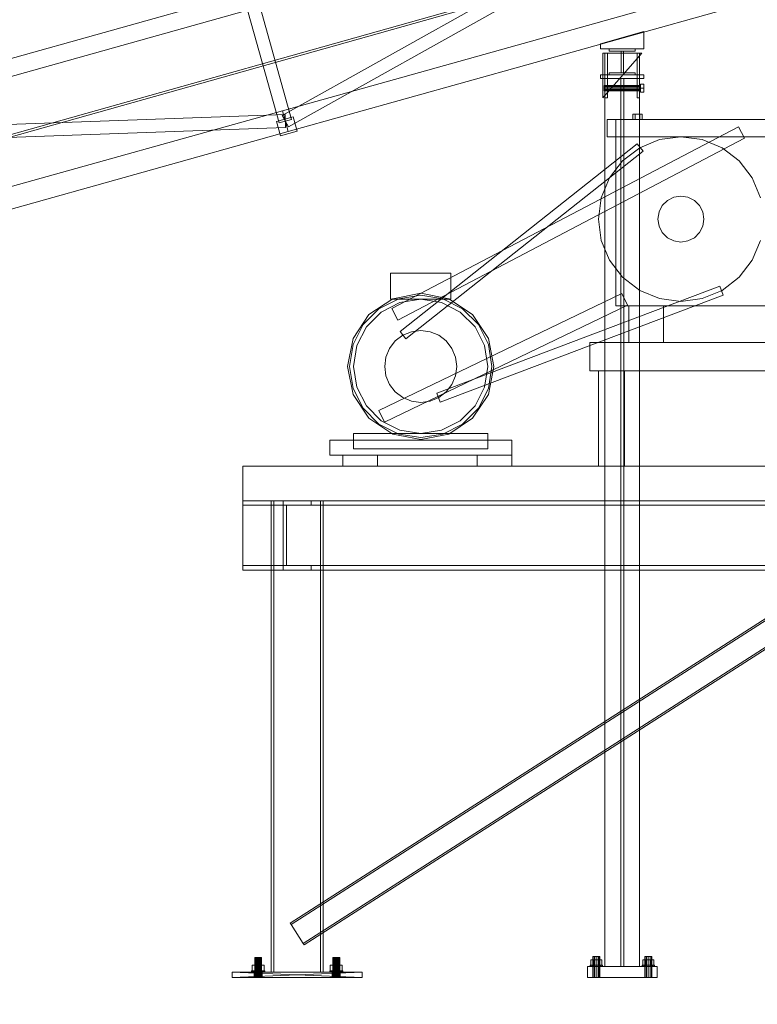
# Model space of a CAD drawing. Header units: millimetres. Extents: x -1970 to 61924, y -58230 to 6847.
# Tile 454 of 656: x 7843 to 9545, y -62 to 2210. Entities that reach past the tile are written whole.
import ezdxf

# ---------------------------------------------------------------- set-up
doc = ezdxf.new("R2010")
doc.units = ezdxf.units.MM
for name, color, linetype, lineweight in [('COTAS_P', 1, 'Continuous', 0), ('lateral_C01', 7, 'Continuous', 0), ('lateral_mezcladora', 7, 'Continuous', 0)]:
    doc.layers.add(name, color=color, linetype=linetype, lineweight=lineweight)
doc.dimstyles.new('R19_100', dxfattribs={"dimtxt": 250, "dimasz": 150, "dimexe": 150, "dimexo": 80, "dimgap": 100, "dimtad": 1, "dimtih": 1, "dimtoh": 1, "dimdsep": 46, "dimcen": 0.09, "dimadec": 0, "dimazin": 0, "dimtfac": 1, "dimtdec": 4, "dimtofl": 0, "dimtmove": 0, "dimatfit": 3, "dimfxl": 1, "dimtolj": 1, "dimtzin": 0, "dimarcsym": 0})

# ---------------------------------------------------------------- blocks, each defined once
blk = doc.blocks.new('DIM_R26_1')
at = {"layer": 'COTAS_P'}
for p, q in [((807.3, 1106.7), (9950.7, 3666.7)), ((9950.7, 3666.7), (9794.1, 3669.6)), ((9950.7, 3666.7), (9818.4, 3582.9)), ((10193.4, 2800), (9950.7, 3666.7)), ((807.3, 1106.7), (939.7, 1190.4)), ((1050, 240), (807.3, 1106.7)), ((807.3, 1106.7), (963.9, 1103.8))]:
    blk.add_line(p, q, dxfattribs=at)
blk.add_text('9495 P', height=250, rotation=15.6414, dxfattribs=at).set_placement((5352.1, 2483))
blk = doc.blocks.new('DIM_R26_28')
at = {"layer": 'COTAS_P'}
for p, q in [((-850, 0), (-850, -2500)), ((61924.1, 0), (61924.1, -2500)), ((-850, -2500), (-700, -2455)), ((61924.1, -2500), (61774.1, -2455)), ((-850, -2500), (61924.1, -2500)), ((-850, -2500), (-700, -2545)), ((61924.1, -2500), (61774.1, -2545))]:
    blk.add_line(p, q, dxfattribs=at)
blk.add_text('62774.13 P', height=250, dxfattribs=at).set_placement((30537.1, -2400))

msp = doc.modelspace()

# ---------------------------------------------------------------- linework, layer by layer
at = {"layer": 'lateral_C01'}
for p, q in [((1103.221, 51.156), (10242.208, 2626.749)), ((1104.577, 46.344), (10243.564, 2621.936)), ((8448.858, 1989.204), (9526.231, 2592.004)), ((8463.506, 1963.024), (9540.879, 2565.823)), ((8449.442, 2000.188), (9605.003, 2323.727)), ((7217.04, 1951.095), (8372.601, 2274.634)), ((8462.923, 1952.04), (9618.484, 2275.578)), ((8441.738, 1972.07), (8363.549, 2251.33)), ((8392.438, 2259.419), (8470.627, 1980.158)), ((7227.824, 1912.577), (8383.386, 2236.115)), ((9183.027, 2154.696), (9283.027, 2182.694)), ((9283.027, 2142.696), (9283.027, 2182.694)), ((9183.027, 2154.696), (9183.027, 2142.696)), ((9183.027, 2142.696), (9283.027, 2142.696)), ((9203.297, 2137.696), (9203.297, 2142.696)), ((9203.297, 2142.696), (9263.297, 2142.696)), ((9263.297, 2137.696), (9203.297, 2137.696)), ((9230.797, 2087.696), (9230.797, 2137.696)), ((9230.797, 2137.696), (9235.797, 2137.696)), ((9235.797, 2137.696), (9235.797, 2087.696)), ((9263.297, 2142.696), (9263.297, 2137.696)), ((9188.297, 2029.696), (9278.297, 2132.696)), ((9278.297, 2132.696), (9188.297, 2132.696)), ((9188.297, 2132.696), (9188.297, 2029.696)), ((9193.297, 2029.696), (9193.297, 2132.696)), ((9193.297, 2132.696), (9199.297, 2132.696)), ((9199.297, 2029.696), (9199.297, 2132.696)), ((9267.297, 2029.696), (9267.297, 2132.696)), ((9267.297, 2132.696), (9273.297, 2132.696)), ((9273.297, 2029.696), (9273.297, 2132.696)), ((9183.297, 2082.696), (9283.297, 2082.696)), ((9183.297, 2082.696), (9183.297, 2074.696)), ((9183.297, 2074.696), (9283.297, 2074.696)), ((9193.297, 2074.696), (9273.297, 2074.696)), ((9193.297, 2074.696), (9193.297, 25)), ((9203.297, 2082.696), (9203.297, 2087.696)), ((9203.297, 2087.696), (9263.297, 2087.696)), ((9263.297, 2082.696), (9203.297, 2082.696)), ((9229.797, 2074.696), (9236.797, 2074.696)), ((9229.797, 2074.696), (9229.797, 25)), ((9235.797, 2087.696), (9230.797, 2087.696)), ((9236.797, 25), (9236.797, 2074.696)), ((9263.297, 2087.696), (9263.297, 2082.696)), ((9273.297, 25), (9273.297, 2074.696)), ((9283.297, 2074.696), (9283.297, 2082.696)), ((9191.297, 2057.738), (9191.297, 2058.596)), ((9191.297, 2058.596), (9275.297, 2058.596)), ((9191.297, 2055.396), (9191.297, 2057.738)), ((9191.297, 2057.738), (9275.297, 2057.738)), ((9191.297, 2052.196), (9191.297, 2055.396)), ((9191.297, 2055.396), (9275.297, 2055.396)), ((9191.297, 2048.996), (9191.297, 2052.196)), ((9275.297, 2052.196), (9191.297, 2052.196)), ((9191.297, 2048.996), (9191.297, 2046.653)), ((9191.297, 2048.996), (9275.297, 2048.996)), ((9191.297, 2046.653), (9191.297, 2045.796)), ((9191.297, 2046.653), (9275.297, 2046.653)), ((9191.297, 2045.796), (9275.297, 2045.796)), ((9275.297, 2052.196), (9275.297, 2061.203)), ((9275.297, 2061.203), (9283.297, 2061.203)), ((9275.297, 2057.738), (9275.297, 2058.596)), ((9275.297, 2055.396), (9275.297, 2057.738)), ((9275.297, 2052.196), (9275.297, 2055.396)), ((9275.297, 2052.196), (9275.297, 2048.996)), ((9275.297, 2043.189), (9275.297, 2052.196)), ((9283.297, 2052.196), (9275.297, 2052.196)), ((9275.297, 2048.996), (9275.297, 2046.653)), ((9275.297, 2046.653), (9275.297, 2045.796)), ((9283.297, 2052.196), (9283.297, 2061.203)), ((9283.297, 2052.196), (9283.297, 2043.189)), ((9199.297, 2029.696), (9193.297, 2029.696)), ((9273.297, 2029.696), (9267.297, 2029.696)), ((9275.297, 2043.189), (9283.297, 2043.189)), ((7293.88, 1676.649), (8449.442, 2000.188)), ((8449.442, 2000.188), (8462.923, 1952.04)), ((7221.894, 1946.826), (8455.644, 1991.104)), ((8435.575, 1975.536), (8474.093, 1986.321)), ((8470.627, 1980.158), (8441.738, 1972.07)), ((8448.858, 1989.204), (8463.506, 1963.024)), ((8455.644, 1991.104), (8456.72, 1961.124)), ((8483.53, 1952.617), (8474.093, 1986.321)), ((7222.97, 1916.846), (8456.72, 1961.124)), ((8435.575, 1975.536), (8445.011, 1941.832)), ((7307.361, 1628.501), (8462.923, 1952.04)), ((8445.011, 1941.832), (8483.53, 1952.617)), ((9166.369, 48), (9165.297, 48)), ((9165.297, 0), (9165.297, 48)), ((9169.297, 48), (9166.369, 48)), ((9166.369, 0), (9166.369, 48)), ((9173.297, 48), (9169.297, 48)), ((9169.297, 0), (9169.297, 48)), ((9177.297, 48), (9173.297, 48)), ((9173.297, 0), (9173.297, 48)), ((9180.225, 48), (9177.297, 48)), ((9177.297, 0), (9177.297, 48)), ((9181.297, 48), (9180.225, 48)), ((9180.225, 0), (9180.225, 48)), ((9181.297, 48), (9181.297, 0)), ((9286.369, 48), (9285.297, 48)), ((9285.297, 0), (9285.297, 48)), ((9289.297, 48), (9286.369, 48)), ((9286.369, 0), (9286.369, 48)), ((9293.297, 48), (9289.297, 48)), ((9289.297, 0), (9289.297, 48)), ((9297.297, 48), (9293.297, 48)), ((9293.297, 0), (9293.297, 48)), ((9300.225, 48), (9297.297, 48)), ((9297.297, 0), (9297.297, 48)), ((9301.297, 48), (9300.225, 48)), ((9300.225, 0), (9300.225, 48)), ((9301.297, 48), (9301.297, 0)), ((9153.297, 25), (9313.297, 25)), ((9153.297, 25), (9153.297, 0)), ((9160.363, 28), (9159.297, 28)), ((9159.297, 25), (9159.297, 28)), ((9160.363, 25), (9159.297, 25)), ((9163.397, 28), (9160.363, 28)), ((9160.363, 25), (9160.363, 28)), ((9163.397, 25), (9160.363, 25)), ((9166.897, 40.8), (9160.497, 40.8)), ((9160.497, 28), (9160.497, 40.8)), ((9166.897, 28), (9160.497, 28)), ((9167.939, 28), (9163.397, 28)), ((9163.397, 25), (9163.397, 28)), ((9167.939, 25), (9163.397, 25)), ((9179.697, 40.8), (9166.897, 40.8)), ((9166.897, 28), (9166.897, 40.8)), ((9179.697, 28), (9166.897, 28)), ((9173.297, 28), (9167.939, 28)), ((9167.939, 25), (9167.939, 28)), ((9173.297, 25), (9167.939, 25)), ((9178.655, 28), (9173.297, 28)), ((9173.297, 25), (9173.297, 28)), ((9178.655, 25), (9173.297, 25)), ((9183.196, 28), (9178.655, 28)), ((9178.655, 25), (9178.655, 28)), ((9183.196, 25), (9178.655, 25)), ((9186.097, 40.8), (9179.697, 40.8)), ((9179.697, 28), (9179.697, 40.8)), ((9179.697, 28), (9186.097, 28)), ((9186.231, 28), (9183.196, 28)), ((9183.196, 25), (9183.196, 28)), ((9186.231, 25), (9183.196, 25)), ((9186.097, 40.8), (9186.097, 28)), ((9187.297, 28), (9186.231, 28)), ((9186.231, 25), (9186.231, 28)), ((9186.231, 25), (9187.297, 25)), ((9187.297, 28), (9187.297, 25)), ((9193.297, 25), (9273.297, 25)), ((9229.797, 25), (9236.797, 25)), ((9280.363, 28), (9279.297, 28)), ((9279.297, 25), (9279.297, 28)), ((9280.363, 25), (9279.297, 25)), ((9283.397, 28), (9280.363, 28)), ((9280.363, 25), (9280.363, 28)), ((9283.397, 25), (9280.363, 25)), ((9286.897, 40.8), (9280.497, 40.8)), ((9280.497, 28), (9280.497, 40.8)), ((9286.897, 28), (9280.497, 28)), ((9287.939, 28), (9283.397, 28)), ((9283.397, 25), (9283.397, 28)), ((9287.939, 25), (9283.397, 25)), ((9299.697, 40.8), (9286.897, 40.8)), ((9286.897, 28), (9286.897, 40.8)), ((9299.697, 28), (9286.897, 28)), ((9293.297, 28), (9287.939, 28)), ((9287.939, 25), (9287.939, 28)), ((9293.297, 25), (9287.939, 25)), ((9298.655, 28), (9293.297, 28)), ((9293.297, 25), (9293.297, 28)), ((9298.655, 25), (9293.297, 25)), ((9303.196, 28), (9298.655, 28)), ((9298.655, 25), (9298.655, 28)), ((9303.196, 25), (9298.655, 25)), ((9306.097, 40.8), (9299.697, 40.8)), ((9299.697, 28), (9299.697, 40.8)), ((9299.697, 28), (9306.097, 28)), ((9306.231, 28), (9303.196, 28)), ((9303.196, 25), (9303.196, 28)), ((9306.231, 25), (9303.196, 25)), ((9306.097, 40.8), (9306.097, 28)), ((9307.297, 28), (9306.231, 28)), ((9306.231, 25), (9306.231, 28)), ((9306.231, 25), (9307.297, 25)), ((9307.297, 28), (9307.297, 25)), ((9313.297, 0), (9313.297, 25)), ((9153.297, 0), (9313.297, 0)), ((9166.369, 0), (9165.297, 0)), ((9169.297, 0), (9166.369, 0)), ((9173.297, 0), (9169.297, 0)), ((9177.297, 0), (9173.297, 0)), ((9180.225, 0), (9177.297, 0)), ((9180.225, 0), (9181.297, 0)), ((9286.369, 0), (9285.297, 0)), ((9289.297, 0), (9286.369, 0)), ((9293.297, 0), (9289.297, 0)), ((9297.297, 0), (9293.297, 0)), ((9300.225, 0), (9297.297, 0)), ((9300.225, 0), (9301.297, 0))]:
    msp.add_line(p, q, dxfattribs=at)
at = {"layer": 'lateral_mezcladora'}
for p, q in [((9198.381, 1980), (9648.381, 1980)), ((9198.381, 1980), (9198.381, 1940)), ((9218.381, 1980), (9628.381, 1980)), ((9218.381, 1980), (9218.381, 1550)), ((9262.881, 1992), (9257.381, 1992)), ((9257.381, 1980), (9257.381, 1992)), ((9262.881, 1980), (9257.381, 1980)), ((9273.881, 1992), (9262.881, 1992)), ((9262.881, 1980), (9262.881, 1992)), ((9273.881, 1980), (9262.881, 1980)), ((9279.381, 1992), (9273.881, 1992)), ((9273.881, 1980), (9273.881, 1992)), ((9273.881, 1980), (9279.381, 1980)), ((9279.381, 1992), (9279.381, 1980)), ((8701.409, 1543.281), (9501.409, 1963.281)), ((9501.409, 1963.281), (9515.354, 1936.719)), ((8715.354, 1516.719), (9515.354, 1936.719)), ((9198.381, 1940), (9648.381, 1940)), ((9273.381, 1914.545), (9319.206, 1933.526)), ((9319.206, 1933.526), (9368.381, 1940)), ((9368.381, 1940), (9417.557, 1933.526)), ((9417.557, 1933.526), (9463.381, 1914.545)), ((8720.635, 1490.837), (9267.883, 1923.93)), ((9234.031, 1884.35), (9273.381, 1914.545)), ((9267.883, 1923.93), (9281.535, 1906.679)), ((9463.381, 1914.545), (9502.732, 1884.35)), ((8734.288, 1473.586), (9281.535, 1906.679)), ((9203.837, 1845), (9234.031, 1884.35)), ((9502.732, 1884.35), (9532.926, 1845)), ((9184.856, 1799.176), (9203.837, 1845)), ((9532.926, 1845), (9551.907, 1799.176)), ((9178.381, 1750), (9184.856, 1799.176)), ((9337.229, 1792.878), (9352.004, 1800.406)), ((9352.004, 1800.406), (9368.381, 1803)), ((9368.381, 1803), (9384.759, 1800.406)), ((9384.759, 1800.406), (9399.534, 1792.878)), ((9317.975, 1766.378), (9325.504, 1781.153)), ((9325.504, 1781.153), (9337.229, 1792.878)), ((9399.534, 1792.878), (9411.259, 1781.153)), ((9411.259, 1781.153), (9418.787, 1766.378)), ((9184.856, 1700.824), (9178.381, 1750)), ((9315.381, 1750), (9317.975, 1766.378)), ((9317.975, 1733.622), (9315.381, 1750)), ((9418.787, 1766.378), (9421.381, 1750)), ((9421.381, 1750), (9418.787, 1733.622)), ((9325.504, 1718.847), (9317.975, 1733.622)), ((9418.787, 1733.622), (9411.259, 1718.847)), ((9337.229, 1707.122), (9325.504, 1718.847)), ((9352.004, 1699.594), (9337.229, 1707.122)), ((9399.534, 1707.122), (9384.759, 1699.594)), ((9411.259, 1718.847), (9399.534, 1707.122)), ((9203.837, 1655), (9184.856, 1700.824)), ((9368.381, 1697), (9352.004, 1699.594)), ((9384.759, 1699.594), (9368.381, 1697)), ((9551.907, 1700.824), (9532.926, 1655)), ((9234.031, 1615.65), (9203.837, 1655)), ((9532.926, 1655), (9502.732, 1615.65)), ((8698.631, 1625), (8838.131, 1625)), ((8698.631, 1625), (8698.631, 1565)), ((8838.131, 1565), (8838.131, 1625)), ((9273.381, 1585.455), (9234.031, 1615.65)), ((9502.732, 1615.65), (9463.381, 1585.455)), ((9458.162, 1594.984), (8805.41, 1348.077)), ((9458.162, 1594.984), (9465.946, 1574.407)), ((8671.867, 1308.512), (9231.867, 1578.512)), ((8703.727, 1566.089), (8768.381, 1578.95)), ((8717.61, 1566.259), (8768.381, 1574.3)), ((8768.381, 1578.95), (8833.036, 1566.089)), ((8768.381, 1574.3), (8819.153, 1566.259)), ((9465.946, 1574.407), (8813.193, 1327.5)), ((9231.867, 1578.512), (9244.896, 1551.488)), ((9319.206, 1566.474), (9273.381, 1585.455)), ((9463.381, 1585.455), (9417.557, 1566.474)), ((8648.916, 1529.466), (8703.727, 1566.089)), ((8671.808, 1542.921), (8717.61, 1566.259)), ((8677.275, 1535.398), (8720.484, 1557.414)), ((8684.896, 1281.488), (9244.896, 1551.488)), ((8698.631, 1565), (8838.131, 1565)), ((8720.484, 1557.414), (8768.381, 1565)), ((8768.381, 1565), (8816.279, 1557.414)), ((8816.279, 1557.414), (8859.488, 1535.398)), ((8819.153, 1566.259), (8864.955, 1542.921)), ((8833.036, 1566.089), (8887.847, 1529.466)), ((9218.381, 1550), (9628.381, 1550)), ((9248.381, 1550), (9328.381, 1550)), ((9248.381, 1550), (9248.381, 1465)), ((9368.381, 1560), (9319.206, 1566.474)), ((9328.381, 1465), (9328.381, 1550)), ((9417.557, 1566.474), (9368.381, 1560)), ((8612.292, 1474.654), (8648.916, 1529.466)), ((8635.46, 1506.573), (8671.808, 1542.921)), ((8642.984, 1501.107), (8677.275, 1535.398)), ((8701.409, 1543.281), (8715.354, 1516.719)), ((8859.488, 1535.398), (8893.779, 1501.107)), ((8864.955, 1542.921), (8901.303, 1506.573)), ((8887.847, 1529.466), (8924.471, 1474.654)), ((8612.123, 1460.771), (8635.46, 1506.573)), ((8620.968, 1457.898), (8642.984, 1501.107)), ((8893.779, 1501.107), (8915.795, 1457.898)), ((8901.303, 1506.573), (8924.64, 1460.771)), ((8709.692, 1468.69), (8726.881, 1481.88)), ((8720.635, 1490.837), (8734.288, 1473.586)), ((8726.881, 1481.88), (8746.9, 1490.172)), ((8746.9, 1490.172), (8768.381, 1493)), ((8768.381, 1493), (8789.863, 1490.172)), ((8789.863, 1490.172), (8809.881, 1481.88)), ((8809.881, 1481.88), (8827.071, 1468.69)), ((8599.431, 1410), (8612.292, 1474.654)), ((8604.081, 1410), (8612.123, 1460.771)), ((8613.381, 1410), (8620.968, 1457.898)), ((8696.501, 1451.5), (8709.692, 1468.69)), ((8827.071, 1468.69), (8840.262, 1451.5)), ((8915.795, 1457.898), (8923.381, 1410)), ((8924.471, 1474.654), (8937.331, 1410)), ((8924.64, 1460.771), (8932.681, 1410)), ((9158.381, 1465), (9668.381, 1465)), ((9158.381, 1465), (9158.381, 1400)), ((9248.381, 1465), (9328.381, 1465)), ((8688.21, 1431.482), (8696.501, 1451.5)), ((8840.262, 1451.5), (8848.553, 1431.482)), ((8612.292, 1345.346), (8599.431, 1410)), ((8612.123, 1359.229), (8604.081, 1410)), ((8620.968, 1362.102), (8613.381, 1410)), ((8685.381, 1410), (8688.21, 1431.482)), ((8688.21, 1388.518), (8685.381, 1410)), ((8848.553, 1431.482), (8851.381, 1410)), ((8851.381, 1410), (8848.553, 1388.518)), ((8923.381, 1410), (8915.795, 1362.102)), ((8937.331, 1410), (8924.471, 1345.346)), ((8932.681, 1410), (8924.64, 1359.229)), ((8696.501, 1368.5), (8688.21, 1388.518)), ((8848.553, 1388.518), (8840.262, 1368.5)), ((9158.381, 1400), (9668.381, 1400)), ((9178.381, 1400), (9238.381, 1400)), ((9178.381, 1400), (9178.381, 1180)), ((9238.381, 1180), (9238.381, 1400)), ((8709.692, 1351.31), (8696.501, 1368.5)), ((8840.262, 1368.5), (8827.071, 1351.31)), ((8635.46, 1313.427), (8612.123, 1359.229)), ((8648.916, 1290.534), (8612.292, 1345.346)), ((8642.984, 1318.893), (8620.968, 1362.102)), ((8726.881, 1338.12), (8709.692, 1351.31)), ((8805.41, 1348.077), (8813.193, 1327.5)), ((8827.071, 1351.31), (8809.881, 1338.12)), ((8924.471, 1345.346), (8887.847, 1290.534)), ((8915.795, 1362.102), (8893.779, 1318.893)), ((8924.64, 1359.229), (8901.303, 1313.427)), ((8677.275, 1284.602), (8642.984, 1318.893)), ((8746.9, 1329.828), (8726.881, 1338.12)), ((8768.381, 1327), (8746.9, 1329.828)), ((8789.863, 1329.828), (8768.381, 1327)), ((8809.881, 1338.12), (8789.863, 1329.828)), ((8893.779, 1318.893), (8859.488, 1284.602)), ((8671.808, 1277.079), (8635.46, 1313.427)), ((8671.867, 1308.512), (8684.896, 1281.488)), ((8901.303, 1313.427), (8864.955, 1277.079)), ((8703.727, 1253.911), (8648.916, 1290.534)), ((8717.61, 1253.741), (8671.808, 1277.079)), ((8720.484, 1262.586), (8677.275, 1284.602)), ((8859.488, 1284.602), (8816.279, 1262.586)), ((8864.955, 1277.079), (8819.153, 1253.741)), ((8887.847, 1290.534), (8833.036, 1253.911)), ((8613.381, 1255), (8923.381, 1255)), ((8613.381, 1255), (8613.381, 1220)), ((8768.381, 1241.05), (8703.727, 1253.911)), ((8768.381, 1245.7), (8717.61, 1253.741)), ((8768.381, 1255), (8720.484, 1262.586)), ((8816.279, 1262.586), (8768.381, 1255)), ((8833.036, 1253.911), (8768.381, 1241.05)), ((8819.153, 1253.741), (8768.381, 1245.7)), ((8923.381, 1220), (8923.381, 1255)), ((8558.381, 1240), (8978.381, 1240)), ((8558.381, 1240), (8558.381, 1205)), ((8978.381, 1205), (8978.381, 1240)), ((8558.381, 1205), (8978.381, 1205)), ((8588.381, 1205), (8668.381, 1205)), ((8588.381, 1205), (8588.381, 1180)), ((8613.381, 1220), (8923.381, 1220)), ((8668.381, 1180), (8668.381, 1205)), ((8898.381, 1205), (8978.381, 1205)), ((8898.381, 1205), (8898.381, 1180)), ((8978.381, 1180), (8978.381, 1205)), ((8358.381, 1180), (9808.381, 1180)), ((8358.381, 1180), (8358.381, 1100)), ((8588.381, 1180), (8668.381, 1180)), ((8898.381, 1180), (8978.381, 1180)), ((9178.381, 1180), (9238.381, 1180)), ((8358.381, 1100), (9808.381, 1100)), ((8358.381, 1100), (8358.381, 1089.5)), ((8423.381, 1100), (8543.381, 1100)), ((8423.381, 1100), (8423.381, 12)), ((8423.381, 1100), (8429.381, 1100)), ((8429.381, 12), (8429.381, 1100)), ((8450.881, 1100), (8515.881, 1100)), ((8450.881, 1089.5), (8450.881, 1100)), ((8515.881, 1089.5), (8515.881, 1100)), ((8537.381, 1100), (8543.381, 1100)), ((8537.381, 1100), (8537.381, 12)), ((8543.381, 12), (8543.381, 1100)), ((8358.381, 1089.5), (9808.381, 1089.5)), ((8358.381, 1089.5), (8358.381, 950.5)), ((8450.881, 1089.5), (8515.881, 1089.5)), ((8450.881, 1089.5), (8458.381, 1089.5)), ((8450.881, 950.5), (8450.881, 1089.5)), ((8458.381, 950.5), (8458.381, 1089.5)), ((8467.183, 125.251), (9792.183, 975.251)), ((8469.343, 121.884), (9794.343, 971.884)), ((8358.381, 950.5), (9808.381, 950.5)), ((8358.381, 950.5), (8358.381, 940)), ((8358.381, 940), (9808.381, 940)), ((8450.881, 950.5), (8515.881, 950.5)), ((8450.881, 940), (8450.881, 950.5)), ((8450.881, 950.5), (8458.381, 950.5)), ((8450.881, 940), (8515.881, 940)), ((8515.881, 940), (8515.881, 950.5)), ((8497.42, 78.116), (9822.42, 928.116)), ((8499.58, 74.749), (9824.58, 924.749)), ((8467.183, 125.251), (8469.343, 121.884)), ((8469.343, 121.884), (8497.42, 78.116)), ((8497.42, 78.116), (8499.58, 74.749)), ((8385.654, 46), (8385.381, 46)), ((8385.381, 0), (8385.381, 46)), ((8386.453, 46), (8385.654, 46)), ((8385.654, 0), (8385.654, 46)), ((8387.725, 46), (8386.453, 46)), ((8386.453, 0), (8386.453, 46)), ((8389.381, 46), (8387.725, 46)), ((8387.725, 0), (8387.725, 46)), ((8391.311, 46), (8389.381, 46)), ((8389.381, 0), (8389.381, 46)), ((8393.381, 46), (8391.311, 46)), ((8391.311, 0), (8391.311, 46)), ((8395.452, 46), (8393.381, 46)), ((8393.381, 0), (8393.381, 46)), ((8397.381, 46), (8395.452, 46)), ((8395.452, 0), (8395.452, 46)), ((8399.038, 46), (8397.381, 46)), ((8397.381, 0), (8397.381, 46)), ((8400.31, 46), (8399.038, 46)), ((8399.038, 0), (8399.038, 46)), ((8401.109, 46), (8400.31, 46)), ((8400.31, 0), (8400.31, 46)), ((8401.381, 46), (8401.109, 46)), ((8401.109, 0), (8401.109, 46)), ((8401.381, 46), (8401.381, 0)), ((8565.654, 46), (8565.381, 46)), ((8565.381, 0), (8565.381, 46)), ((8566.453, 46), (8565.654, 46)), ((8565.654, 0), (8565.654, 46)), ((8567.725, 46), (8566.453, 46)), ((8566.453, 0), (8566.453, 46)), ((8569.381, 46), (8567.725, 46)), ((8567.725, 0), (8567.725, 46)), ((8571.311, 46), (8569.381, 46)), ((8569.381, 0), (8569.381, 46)), ((8573.381, 46), (8571.311, 46)), ((8571.311, 0), (8571.311, 46)), ((8575.452, 46), (8573.381, 46)), ((8573.381, 0), (8573.381, 46)), ((8577.381, 46), (8575.452, 46)), ((8575.452, 0), (8575.452, 46)), ((8579.038, 46), (8577.381, 46)), ((8577.381, 0), (8577.381, 46)), ((8580.31, 46), (8579.038, 46)), ((8579.038, 0), (8579.038, 46)), ((8581.109, 46), (8580.31, 46)), ((8580.31, 0), (8580.31, 46)), ((8581.381, 46), (8581.109, 46)), ((8581.109, 0), (8581.109, 46)), ((8581.381, 46), (8581.381, 0)), ((8379.531, 15), (8379.531, 28)), ((8379.531, 28), (8386.456, 28)), ((8379.531, 28), (8385.381, 28)), ((8389.381, 28), (8385.381, 28)), ((8385.381, 28), (8385.381, 15)), ((8386.456, 15), (8386.456, 28)), ((8386.456, 28), (8400.306, 28)), ((8386.456, 28), (8389.381, 28)), ((8397.381, 28), (8389.381, 28)), ((8389.381, 28), (8389.381, 15)), ((8401.381, 28), (8397.381, 28)), ((8397.381, 28), (8397.381, 15)), ((8400.306, 28), (8397.381, 28)), ((8400.306, 15), (8400.306, 28)), ((8400.306, 28), (8407.231, 28)), ((8401.381, 15), (8401.381, 28)), ((8401.381, 28), (8407.231, 28)), ((8407.231, 28), (8407.231, 15)), ((8559.531, 15), (8559.531, 28)), ((8559.531, 28), (8566.456, 28)), ((8559.531, 28), (8565.381, 28)), ((8569.381, 28), (8565.381, 28)), ((8565.381, 28), (8565.381, 15)), ((8566.456, 15), (8566.456, 28)), ((8566.456, 28), (8580.306, 28)), ((8566.456, 28), (8569.381, 28)), ((8577.381, 28), (8569.381, 28)), ((8569.381, 28), (8569.381, 15)), ((8581.381, 28), (8577.381, 28)), ((8577.381, 28), (8577.381, 15)), ((8580.306, 28), (8577.381, 28)), ((8580.306, 15), (8580.306, 28)), ((8580.306, 28), (8587.231, 28)), ((8581.381, 15), (8581.381, 28)), ((8581.381, 28), (8587.231, 28)), ((8587.231, 28), (8587.231, 15)), ((8384.381, 12), (8333.381, 12)), ((8333.381, 12), (8384.554, 12)), ((8333.381, 12), (8385.067, 12)), ((8333.381, 12), (8385.898, 12)), ((8333.381, 12), (8387.018, 12)), ((8333.381, 12), (8388.381, 12)), ((8333.381, 12), (8389.937, 12)), ((8333.381, 12), (8391.626, 12)), ((8333.381, 12), (8393.381, 12)), ((8333.381, 12), (8395.137, 12)), ((8633.381, 12), (8333.381, 12)), ((8333.381, 12), (8396.826, 12)), ((8333.381, 12), (8398.382, 12)), ((8333.381, 12), (8399.745, 12)), ((8633.381, 0), (8333.381, 12)), ((8333.381, 12), (8333.381, 0)), ((8333.381, 0), (8633.381, 12)), ((8333.381, 0), (8384.381, 0)), ((8384.554, 0), (8333.381, 0)), ((8385.067, 0), (8333.381, 0)), ((8385.898, 0), (8333.381, 0)), ((8387.018, 0), (8333.381, 0)), ((8388.381, 0), (8333.381, 0)), ((8389.937, 0), (8333.381, 0)), ((8391.626, 0), (8333.381, 0)), ((8393.381, 0), (8333.381, 0)), ((8395.137, 0), (8333.381, 0)), ((8333.381, 0), (8633.381, 0)), ((8396.826, 0), (8333.381, 0)), ((8398.382, 0), (8333.381, 0)), ((8399.745, 0), (8333.381, 0)), ((8378.381, 12), (8378.381, 15)), ((8378.381, 15), (8378.893, 15)), ((8378.381, 15), (8384.381, 15)), ((8378.893, 12), (8378.381, 12)), ((8384.381, 12), (8378.381, 12)), ((8378.893, 12), (8378.893, 15)), ((8378.893, 15), (8380.391, 15)), ((8378.893, 15), (8384.688, 15)), ((8380.391, 12), (8378.893, 12)), ((8384.688, 12), (8378.893, 12)), ((8386.456, 15), (8379.531, 15)), ((8385.381, 15), (8379.531, 15)), ((8380.391, 12), (8380.391, 15)), ((8380.391, 15), (8382.775, 15)), ((8380.391, 15), (8385.587, 15)), ((8382.775, 12), (8380.391, 12)), ((8385.587, 12), (8380.391, 12)), ((8382.775, 12), (8382.775, 15)), ((8382.775, 15), (8385.881, 15)), ((8382.775, 15), (8387.018, 15)), ((8385.881, 12), (8382.775, 12)), ((8387.018, 12), (8382.775, 12)), ((8384.688, 15), (8384.381, 15)), ((8384.381, 15), (8384.381, 12)), ((8384.554, 12), (8384.381, 12)), ((8384.381, 0), (8384.554, 12)), ((8384.381, 0), (8384.381, 12)), ((8384.554, 0), (8384.381, 12)), ((8384.381, 12), (8384.688, 12)), ((8384.381, 0), (8384.554, 0)), ((8385.067, 12), (8384.554, 12)), ((8384.554, 0), (8385.067, 12)), ((8384.554, 0), (8384.554, 12)), ((8385.067, 0), (8384.554, 12)), ((8384.554, 0), (8385.067, 0)), ((8385.587, 15), (8384.688, 15)), ((8384.688, 15), (8384.688, 12)), ((8384.688, 12), (8385.587, 12)), ((8385.898, 12), (8385.067, 12)), ((8385.067, 0), (8385.898, 12)), ((8385.067, 0), (8385.067, 12)), ((8385.898, 0), (8385.067, 12)), ((8385.067, 0), (8385.898, 0)), ((8385.381, 15), (8389.381, 15)), ((8385.654, 0), (8385.381, 0)), ((8387.018, 15), (8385.587, 15)), ((8385.587, 15), (8385.587, 12)), ((8385.587, 12), (8387.018, 12)), ((8386.453, 0), (8385.654, 0)), ((8385.881, 12), (8385.881, 15)), ((8385.881, 15), (8389.499, 15)), ((8385.881, 15), (8388.881, 15)), ((8389.499, 12), (8385.881, 12)), ((8388.881, 12), (8385.881, 12)), ((8387.018, 12), (8385.898, 12)), ((8385.898, 12), (8399.745, 12)), ((8385.898, 0), (8387.018, 12)), ((8385.898, 0), (8385.898, 12)), ((8387.018, 0), (8385.898, 12)), ((8385.898, 0), (8387.018, 0)), ((8399.745, 0), (8385.898, 0)), ((8387.725, 0), (8386.453, 0)), ((8400.306, 15), (8386.456, 15)), ((8389.381, 15), (8386.456, 15)), ((8388.881, 15), (8387.018, 15)), ((8387.018, 15), (8387.018, 12)), ((8388.381, 12), (8387.018, 12)), ((8387.018, 12), (8399.745, 12)), ((8387.018, 12), (8573.381, 12)), ((8387.018, 12), (8575.137, 12)), ((8387.018, 12), (8576.826, 12)), ((8387.018, 12), (8578.382, 12)), ((8387.018, 12), (8579.745, 12)), ((8387.018, 0), (8388.381, 12)), ((8387.018, 0), (8387.018, 12)), ((8388.381, 0), (8387.018, 12)), ((8387.018, 12), (8388.881, 12)), ((8387.018, 0), (8388.381, 0)), ((8399.745, 0), (8387.018, 0)), ((8573.381, 0), (8387.018, 0)), ((8575.137, 0), (8387.018, 0)), ((8576.826, 0), (8387.018, 0)), ((8578.382, 0), (8387.018, 0)), ((8579.745, 0), (8387.018, 0)), ((8389.381, 0), (8387.725, 0)), ((8389.937, 12), (8388.381, 12)), ((8388.381, 12), (8579.745, 12)), ((8388.381, 0), (8389.937, 12)), ((8388.381, 0), (8388.381, 12)), ((8389.937, 0), (8388.381, 12)), ((8388.381, 0), (8389.937, 0)), ((8579.745, 0), (8388.381, 0)), ((8391.052, 15), (8388.881, 15)), ((8388.881, 15), (8388.881, 12)), ((8388.881, 12), (8391.052, 12)), ((8389.381, 15), (8397.381, 15)), ((8391.311, 0), (8389.381, 0)), ((8389.499, 12), (8389.499, 15)), ((8389.499, 15), (8393.381, 15)), ((8389.499, 15), (8391.052, 15)), ((8393.381, 12), (8389.499, 12)), ((8391.052, 12), (8389.499, 12)), ((8391.626, 12), (8389.937, 12)), ((8389.937, 12), (8579.745, 12)), ((8389.937, 0), (8391.626, 12)), ((8389.937, 0), (8389.937, 12)), ((8391.626, 0), (8389.937, 12)), ((8389.937, 0), (8391.626, 0)), ((8579.745, 0), (8389.937, 0)), ((8393.381, 15), (8391.052, 15)), ((8391.052, 15), (8391.052, 12)), ((8391.052, 12), (8393.381, 12)), ((8393.381, 0), (8391.311, 0)), ((8393.381, 12), (8391.626, 12)), ((8391.626, 12), (8633.381, 12)), ((8391.626, 12), (8579.745, 12)), ((8391.626, 0), (8393.381, 12)), ((8391.626, 0), (8391.626, 12)), ((8393.381, 0), (8391.626, 12)), ((8391.626, 0), (8393.381, 0)), ((8633.381, 0), (8391.626, 0)), ((8579.745, 0), (8391.626, 0)), ((8393.381, 12), (8393.381, 15)), ((8393.381, 15), (8397.264, 15)), ((8395.711, 15), (8393.381, 15)), ((8393.381, 12), (8395.137, 12)), ((8564.381, 12), (8393.381, 12)), ((8564.554, 12), (8393.381, 12)), ((8565.067, 12), (8393.381, 12)), ((8393.381, 12), (8633.381, 12)), ((8565.898, 12), (8393.381, 12)), ((8567.018, 12), (8393.381, 12)), ((8568.381, 12), (8393.381, 12)), ((8569.937, 12), (8393.381, 12)), ((8571.626, 12), (8393.381, 12)), ((8573.381, 12), (8393.381, 12)), ((8393.381, 12), (8579.745, 12)), ((8393.381, 0), (8395.137, 12)), ((8393.381, 0), (8393.381, 12)), ((8395.137, 0), (8393.381, 12)), ((8397.264, 12), (8393.381, 12)), ((8393.381, 12), (8395.711, 12)), ((8395.137, 0), (8393.381, 0)), ((8393.381, 0), (8564.381, 0)), ((8393.381, 0), (8564.554, 0)), ((8393.381, 0), (8565.067, 0)), ((8633.381, 0), (8393.381, 0)), ((8393.381, 0), (8565.898, 0)), ((8393.381, 0), (8567.018, 0)), ((8393.381, 0), (8568.381, 0)), ((8393.381, 0), (8569.937, 0)), ((8393.381, 0), (8571.626, 0)), ((8393.381, 0), (8573.381, 0)), ((8579.745, 0), (8393.381, 0)), ((8395.452, 0), (8393.381, 0)), ((8395.137, 12), (8396.826, 12)), ((8564.381, 12), (8395.137, 12)), ((8564.554, 12), (8395.137, 12)), ((8395.137, 0), (8396.826, 12)), ((8395.137, 0), (8395.137, 12)), ((8396.826, 0), (8395.137, 12)), ((8396.826, 0), (8395.137, 0)), ((8395.137, 0), (8564.381, 0)), ((8395.137, 0), (8564.554, 0)), ((8397.381, 0), (8395.452, 0)), ((8397.881, 15), (8395.711, 15)), ((8395.711, 15), (8395.711, 12)), ((8397.264, 15), (8395.711, 15)), ((8395.711, 12), (8397.881, 12)), ((8395.711, 12), (8397.264, 12)), ((8396.826, 12), (8398.382, 12)), ((8564.381, 12), (8396.826, 12)), ((8564.554, 12), (8396.826, 12)), ((8396.826, 0), (8398.382, 12)), ((8396.826, 0), (8396.826, 12)), ((8398.382, 0), (8396.826, 12)), ((8398.382, 0), (8396.826, 0)), ((8396.826, 0), (8564.381, 0)), ((8396.826, 0), (8564.554, 0)), ((8397.264, 12), (8397.264, 15)), ((8397.264, 15), (8400.881, 15)), ((8400.881, 12), (8397.264, 12)), ((8397.381, 15), (8401.381, 15)), ((8397.381, 15), (8400.306, 15)), ((8399.038, 0), (8397.381, 0)), ((8399.745, 15), (8397.881, 15)), ((8397.881, 15), (8397.881, 12)), ((8400.881, 15), (8397.881, 15)), ((8397.881, 12), (8399.745, 12)), ((8397.881, 12), (8400.881, 12)), ((8398.382, 12), (8399.745, 12)), ((8564.381, 12), (8398.382, 12)), ((8564.554, 12), (8398.382, 12)), ((8633.381, 12), (8398.382, 12)), ((8398.382, 12), (8573.381, 12)), ((8398.382, 0), (8399.745, 12)), ((8398.382, 0), (8398.382, 12)), ((8399.745, 0), (8398.382, 12)), ((8399.745, 0), (8398.382, 0)), ((8398.382, 0), (8564.381, 0)), ((8398.382, 0), (8564.554, 0)), ((8398.382, 0), (8633.381, 0)), ((8573.381, 0), (8398.382, 0)), ((8400.31, 0), (8399.038, 0)), ((8401.176, 15), (8399.745, 15)), ((8399.745, 15), (8399.745, 12)), ((8403.988, 15), (8399.745, 15)), ((8399.745, 12), (8400.865, 12)), ((8564.381, 12), (8399.745, 12)), ((8564.554, 12), (8399.745, 12)), ((8399.745, 12), (8573.381, 12)), ((8399.745, 0), (8400.865, 12)), ((8399.745, 0), (8399.745, 12)), ((8400.865, 0), (8399.745, 12)), ((8399.745, 12), (8401.176, 12)), ((8399.745, 12), (8403.988, 12)), ((8400.865, 0), (8399.745, 0)), ((8399.745, 0), (8564.381, 0)), ((8399.745, 0), (8564.554, 0)), ((8573.381, 0), (8399.745, 0)), ((8407.231, 15), (8400.306, 15)), ((8401.109, 0), (8400.31, 0)), ((8400.865, 12), (8401.696, 12)), ((8564.381, 12), (8400.865, 12)), ((8564.554, 12), (8400.865, 12)), ((8400.865, 12), (8573.381, 12)), ((8400.865, 0), (8401.696, 12)), ((8400.865, 0), (8400.865, 12)), ((8401.696, 0), (8400.865, 12)), ((8401.696, 0), (8400.865, 0)), ((8400.865, 0), (8564.381, 0)), ((8400.865, 0), (8564.554, 0)), ((8573.381, 0), (8400.865, 0)), ((8400.881, 12), (8400.881, 15)), ((8400.881, 15), (8403.988, 15)), ((8403.988, 12), (8400.881, 12)), ((8401.109, 0), (8401.381, 0)), ((8402.075, 15), (8401.176, 15)), ((8401.176, 15), (8401.176, 12)), ((8406.372, 15), (8401.176, 15)), ((8401.176, 12), (8402.075, 12)), ((8401.176, 12), (8406.372, 12)), ((8407.231, 15), (8401.381, 15)), ((8401.696, 12), (8402.209, 12)), ((8564.381, 12), (8401.696, 12)), ((8564.554, 12), (8401.696, 12)), ((8401.696, 12), (8573.381, 12)), ((8401.696, 0), (8402.209, 12)), ((8401.696, 0), (8401.696, 12)), ((8402.209, 0), (8401.696, 12)), ((8402.209, 0), (8401.696, 0)), ((8401.696, 0), (8564.381, 0)), ((8401.696, 0), (8564.554, 0)), ((8573.381, 0), (8401.696, 0)), ((8402.381, 15), (8402.075, 15)), ((8402.075, 15), (8402.075, 12)), ((8407.87, 15), (8402.075, 15)), ((8402.075, 12), (8402.381, 12)), ((8402.075, 12), (8407.87, 12)), ((8402.209, 12), (8402.381, 12)), ((8564.381, 12), (8402.209, 12)), ((8564.554, 12), (8402.209, 12)), ((8402.209, 12), (8573.381, 12)), ((8402.209, 0), (8402.381, 12)), ((8402.209, 0), (8402.209, 12)), ((8402.381, 0), (8402.209, 12)), ((8402.381, 0), (8402.209, 0)), ((8402.209, 0), (8564.381, 0)), ((8402.209, 0), (8564.554, 0)), ((8573.381, 0), (8402.209, 0)), ((8402.381, 12), (8402.381, 15)), ((8402.381, 15), (8408.381, 15)), ((8402.381, 12), (8564.381, 12)), ((8564.554, 12), (8402.381, 12)), ((8402.381, 12), (8565.067, 12)), ((8402.381, 12), (8565.898, 12)), ((8402.381, 12), (8567.018, 12)), ((8402.381, 12), (8568.381, 12)), ((8402.381, 12), (8569.937, 12)), ((8402.381, 12), (8571.626, 12)), ((8402.381, 12), (8573.381, 12)), ((8402.381, 12), (8402.381, 0)), ((8408.381, 12), (8402.381, 12)), ((8564.381, 0), (8402.381, 0)), ((8402.381, 0), (8564.554, 0)), ((8565.067, 0), (8402.381, 0)), ((8565.898, 0), (8402.381, 0)), ((8567.018, 0), (8402.381, 0)), ((8568.381, 0), (8402.381, 0)), ((8569.937, 0), (8402.381, 0)), ((8571.626, 0), (8402.381, 0)), ((8573.381, 0), (8402.381, 0)), ((8403.988, 12), (8403.988, 15)), ((8403.988, 15), (8406.372, 15)), ((8406.372, 12), (8403.988, 12)), ((8406.372, 12), (8406.372, 15)), ((8406.372, 15), (8407.87, 15)), ((8407.87, 12), (8406.372, 12)), ((8407.87, 12), (8407.87, 15)), ((8407.87, 15), (8408.381, 15)), ((8408.381, 12), (8407.87, 12)), ((8408.381, 15), (8408.381, 12)), ((8423.381, 12), (8543.381, 12)), ((8423.381, 12), (8429.381, 12)), ((8537.381, 12), (8543.381, 12)), ((8558.381, 12), (8558.381, 15)), ((8558.381, 15), (8558.893, 15)), ((8558.381, 15), (8564.381, 15)), ((8558.893, 12), (8558.381, 12)), ((8564.381, 12), (8558.381, 12)), ((8558.893, 12), (8558.893, 15)), ((8558.893, 15), (8560.391, 15)), ((8558.893, 15), (8564.688, 15)), ((8560.391, 12), (8558.893, 12)), ((8564.688, 12), (8558.893, 12)), ((8566.456, 15), (8559.531, 15)), ((8565.381, 15), (8559.531, 15)), ((8560.391, 12), (8560.391, 15)), ((8560.391, 15), (8562.775, 15)), ((8560.391, 15), (8565.587, 15)), ((8562.775, 12), (8560.391, 12)), ((8565.587, 12), (8560.391, 12)), ((8562.775, 12), (8562.775, 15)), ((8562.775, 15), (8565.881, 15)), ((8562.775, 15), (8567.018, 15)), ((8565.881, 12), (8562.775, 12)), ((8567.018, 12), (8562.775, 12)), ((8564.688, 15), (8564.381, 15)), ((8564.381, 15), (8564.381, 12)), ((8564.381, 12), (8564.554, 12)), ((8564.381, 0), (8564.554, 12)), ((8564.381, 0), (8564.381, 12)), ((8564.554, 0), (8564.381, 12)), ((8564.381, 12), (8564.688, 12)), ((8564.554, 0), (8564.381, 0)), ((8565.067, 12), (8564.554, 12)), ((8564.554, 0), (8565.067, 12)), ((8564.554, 0), (8564.554, 12)), ((8565.067, 0), (8564.554, 12)), ((8564.554, 0), (8565.067, 0)), ((8565.587, 15), (8564.688, 15)), ((8564.688, 15), (8564.688, 12)), ((8564.688, 12), (8565.587, 12)), ((8565.898, 12), (8565.067, 12)), ((8565.067, 0), (8565.898, 12)), ((8565.067, 0), (8565.067, 12)), ((8565.898, 0), (8565.067, 12)), ((8565.067, 0), (8565.898, 0)), ((8565.381, 15), (8569.381, 15)), ((8565.654, 0), (8565.381, 0)), ((8567.018, 15), (8565.587, 15)), ((8565.587, 15), (8565.587, 12)), ((8565.587, 12), (8567.018, 12)), ((8566.453, 0), (8565.654, 0)), ((8565.881, 12), (8565.881, 15)), ((8565.881, 15), (8569.499, 15)), ((8565.881, 15), (8568.881, 15)), ((8569.499, 12), (8565.881, 12)), ((8568.881, 12), (8565.881, 12)), ((8567.018, 12), (8565.898, 12)), ((8565.898, 0), (8567.018, 12)), ((8565.898, 0), (8565.898, 12)), ((8567.018, 0), (8565.898, 12)), ((8565.898, 0), (8567.018, 0)), ((8567.725, 0), (8566.453, 0)), ((8580.306, 15), (8566.456, 15)), ((8569.381, 15), (8566.456, 15)), ((8568.881, 15), (8567.018, 15)), ((8567.018, 15), (8567.018, 12)), ((8568.381, 12), (8567.018, 12)), ((8567.018, 0), (8568.381, 12)), ((8567.018, 0), (8567.018, 12)), ((8568.381, 0), (8567.018, 12)), ((8567.018, 12), (8568.881, 12)), ((8567.018, 0), (8568.381, 0)), ((8569.381, 0), (8567.725, 0)), ((8569.937, 12), (8568.381, 12)), ((8568.381, 12), (8633.381, 12)), ((8568.381, 0), (8569.937, 12)), ((8568.381, 0), (8568.381, 12)), ((8569.937, 0), (8568.381, 12)), ((8568.381, 0), (8569.937, 0)), ((8633.381, 0), (8568.381, 0)), ((8571.052, 15), (8568.881, 15)), ((8568.881, 15), (8568.881, 12)), ((8568.881, 12), (8571.052, 12)), ((8569.381, 15), (8577.381, 15)), ((8571.311, 0), (8569.381, 0)), ((8569.499, 12), (8569.499, 15)), ((8569.499, 15), (8573.381, 15)), ((8569.499, 15), (8571.052, 15)), ((8573.381, 12), (8569.499, 12)), ((8571.052, 12), (8569.499, 12)), ((8571.626, 12), (8569.937, 12)), ((8569.937, 12), (8633.381, 12)), ((8569.937, 0), (8571.626, 12)), ((8569.937, 0), (8569.937, 12)), ((8571.626, 0), (8569.937, 12)), ((8569.937, 0), (8571.626, 0)), ((8633.381, 0), (8569.937, 0)), ((8573.381, 15), (8571.052, 15)), ((8571.052, 15), (8571.052, 12)), ((8571.052, 12), (8573.381, 12)), ((8573.381, 0), (8571.311, 0)), ((8573.381, 12), (8571.626, 12)), ((8571.626, 12), (8633.381, 12)), ((8571.626, 0), (8573.381, 12)), ((8571.626, 0), (8571.626, 12)), ((8573.381, 0), (8571.626, 12)), ((8571.626, 0), (8573.381, 0)), ((8633.381, 0), (8571.626, 0)), ((8573.381, 12), (8573.381, 15)), ((8573.381, 15), (8577.264, 15)), ((8575.711, 15), (8573.381, 15)), ((8633.381, 12), (8573.381, 12)), ((8575.137, 12), (8573.381, 12)), ((8573.381, 12), (8579.745, 12)), ((8573.381, 12), (8580.865, 12)), ((8573.381, 12), (8581.696, 12)), ((8573.381, 12), (8582.209, 12)), ((8573.381, 12), (8582.381, 12)), ((8573.381, 0), (8575.137, 12)), ((8573.381, 0), (8573.381, 12)), ((8575.137, 0), (8573.381, 12)), ((8577.264, 12), (8573.381, 12)), ((8573.381, 12), (8575.711, 12)), ((8573.381, 0), (8633.381, 0)), ((8573.381, 0), (8575.137, 0)), ((8579.745, 0), (8573.381, 0)), ((8580.865, 0), (8573.381, 0)), ((8581.696, 0), (8573.381, 0)), ((8582.209, 0), (8573.381, 0)), ((8582.381, 0), (8573.381, 0)), ((8575.452, 0), (8573.381, 0)), ((8633.381, 12), (8575.137, 12)), ((8576.826, 12), (8575.137, 12)), ((8575.137, 12), (8582.381, 12)), ((8575.137, 0), (8576.826, 12)), ((8575.137, 0), (8575.137, 12)), ((8576.826, 0), (8575.137, 12)), ((8575.137, 0), (8633.381, 0)), ((8575.137, 0), (8576.826, 0)), ((8582.381, 0), (8575.137, 0)), ((8577.381, 0), (8575.452, 0)), ((8577.881, 15), (8575.711, 15)), ((8575.711, 15), (8575.711, 12)), ((8577.264, 15), (8575.711, 15)), ((8575.711, 12), (8577.881, 12)), ((8575.711, 12), (8577.264, 12)), ((8633.381, 12), (8576.826, 12)), ((8578.382, 12), (8576.826, 12)), ((8582.381, 12), (8576.826, 12)), ((8576.826, 0), (8578.382, 12)), ((8576.826, 0), (8576.826, 12)), ((8578.382, 0), (8576.826, 12)), ((8576.826, 0), (8633.381, 0)), ((8576.826, 0), (8578.382, 0)), ((8576.826, 0), (8582.381, 0)), ((8577.264, 12), (8577.264, 15)), ((8577.264, 15), (8580.881, 15)), ((8580.881, 12), (8577.264, 12)), ((8577.381, 15), (8581.381, 15)), ((8577.381, 15), (8580.306, 15)), ((8579.038, 0), (8577.381, 0)), ((8579.745, 15), (8577.881, 15)), ((8577.881, 15), (8577.881, 12)), ((8580.881, 15), (8577.881, 15)), ((8577.881, 12), (8579.745, 12)), ((8577.881, 12), (8580.881, 12)), ((8633.381, 12), (8578.382, 12)), ((8579.745, 12), (8578.382, 12)), ((8582.381, 12), (8578.382, 12)), ((8578.382, 0), (8579.745, 12)), ((8578.382, 0), (8578.382, 12)), ((8579.745, 0), (8578.382, 12)), ((8578.382, 0), (8633.381, 0)), ((8578.382, 0), (8579.745, 0)), ((8578.382, 0), (8582.381, 0)), ((8580.31, 0), (8579.038, 0)), ((8581.176, 15), (8579.745, 15)), ((8579.745, 15), (8579.745, 12)), ((8583.988, 15), (8579.745, 15)), ((8633.381, 12), (8579.745, 12)), ((8580.865, 12), (8579.745, 12)), ((8582.381, 12), (8579.745, 12)), ((8579.745, 0), (8580.865, 12)), ((8579.745, 0), (8579.745, 12)), ((8580.865, 0), (8579.745, 12)), ((8579.745, 12), (8581.176, 12)), ((8579.745, 12), (8583.988, 12)), ((8579.745, 0), (8633.381, 0)), ((8579.745, 0), (8580.865, 0)), ((8579.745, 0), (8582.381, 0)), ((8587.231, 15), (8580.306, 15)), ((8581.109, 0), (8580.31, 0)), ((8633.381, 12), (8580.865, 12)), ((8581.696, 12), (8580.865, 12)), ((8582.381, 12), (8580.865, 12)), ((8580.865, 0), (8581.696, 12)), ((8580.865, 0), (8580.865, 12)), ((8581.696, 0), (8580.865, 12)), ((8580.865, 0), (8633.381, 0)), ((8580.865, 0), (8581.696, 0)), ((8580.865, 0), (8582.381, 0)), ((8580.881, 12), (8580.881, 15)), ((8580.881, 15), (8583.988, 15)), ((8583.988, 12), (8580.881, 12)), ((8581.109, 0), (8581.381, 0)), ((8582.075, 15), (8581.176, 15)), ((8581.176, 15), (8581.176, 12)), ((8586.372, 15), (8581.176, 15)), ((8581.176, 12), (8582.075, 12)), ((8581.176, 12), (8586.372, 12)), ((8587.231, 15), (8581.381, 15)), ((8633.381, 12), (8581.696, 12)), ((8582.209, 12), (8581.696, 12)), ((8581.696, 0), (8582.209, 12)), ((8581.696, 0), (8581.696, 12)), ((8582.209, 0), (8581.696, 12)), ((8581.696, 0), (8633.381, 0)), ((8581.696, 0), (8582.209, 0)), ((8582.381, 15), (8582.075, 15)), ((8582.075, 15), (8582.075, 12)), ((8587.87, 15), (8582.075, 15)), ((8582.075, 12), (8582.381, 12)), ((8582.075, 12), (8587.87, 12)), ((8633.381, 12), (8582.209, 12)), ((8582.381, 12), (8582.209, 12)), ((8582.209, 0), (8582.381, 12)), ((8582.209, 0), (8582.209, 12)), ((8582.381, 0), (8582.209, 12)), ((8582.209, 0), (8633.381, 0)), ((8582.209, 0), (8582.381, 0)), ((8582.381, 12), (8582.381, 15)), ((8582.381, 15), (8588.381, 15)), ((8633.381, 12), (8582.381, 12)), ((8582.381, 12), (8582.381, 0)), ((8588.381, 12), (8582.381, 12)), ((8582.381, 0), (8633.381, 0)), ((8583.988, 12), (8583.988, 15)), ((8583.988, 15), (8586.372, 15)), ((8586.372, 12), (8583.988, 12)), ((8586.372, 12), (8586.372, 15)), ((8586.372, 15), (8587.87, 15)), ((8587.87, 12), (8586.372, 12)), ((8587.87, 12), (8587.87, 15)), ((8587.87, 15), (8588.381, 15)), ((8588.381, 12), (8587.87, 12)), ((8588.381, 15), (8588.381, 12)), ((8633.381, 0), (8633.381, 12))]:
    msp.add_line(p, q, dxfattribs=at)

# ---------------------------------------------------------------- dimensions: what is measured, and where the dimension line sits
at = {"layer": 'COTAS_P'}
for p1, p2, distance, picture, middle in [((1050, 240), (10193.381, 2800), 900, 'DIM_R26_1', (5379.037, 2386.671)), ((-850, 0), (61924.134, 0), -2500, 'DIM_R26_28', (30537.067, -2500))]:
    dim = msp.add_aligned_dim(p1=p1, p2=p2, distance=distance, text='<> P', dimstyle='R19_100', dxfattribs=at)
    dim.commit()
    dim.dimension.update_dxf_attribs({"geometry": picture, "text_midpoint": middle})

doc.saveas('drawing.dxf')
